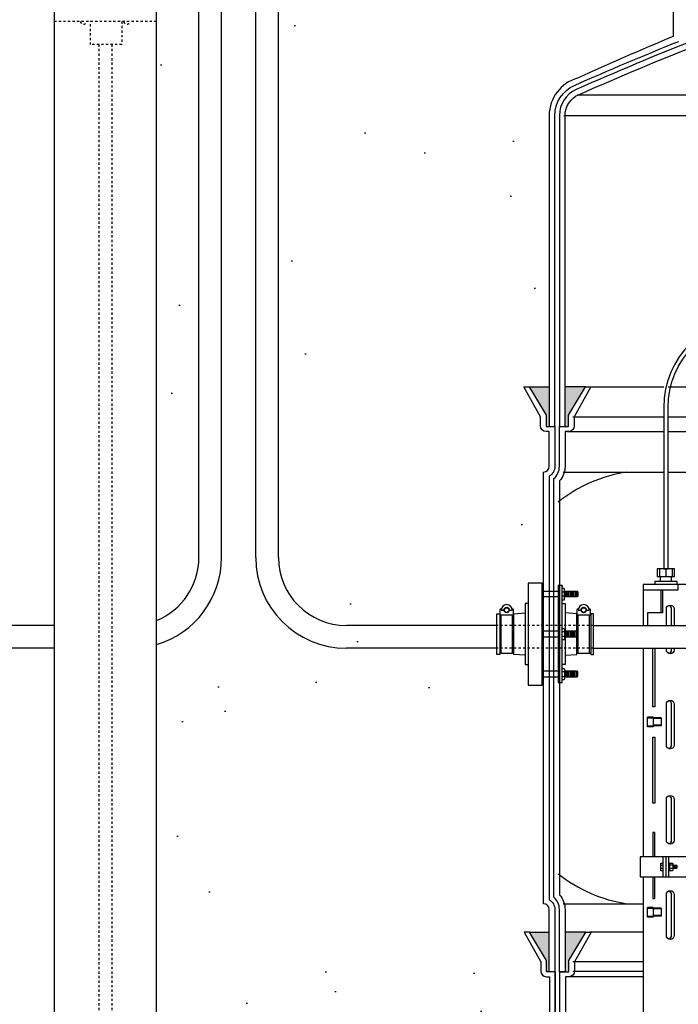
# Model space of a CAD drawing. Extents: x -169 to 6736, y -208 to 3022.
# Tile 393 of 656: x 1826 to 1855, y 919 to 962. Entities that reach past the tile are written whole.
import ezdxf

# ---------------------------------------------------------------- set-up
doc = ezdxf.new("R2010")
doc.units = 0
doc.header["$MEASUREMENT"] = 0
doc.header["$PDSIZE"] = 1
doc.linetypes.add('HIDDEN5', pattern=[0.05, 0.025, -0.025])
doc.layers.get('DEFPOINTS').update_dxf_attribs({"linetype": 'CONTINUOUS'})
for name, color, linetype in [('BOOT-CONDUIT', 1, 'CONTINUOUS'), ('CONDUIT', 2, 'CONTINUOUS'), ('DIM', 3, 'CONTINUOUS'), ('FRP-COLLAR', 1, 'CONTINUOUS'), ('FRP-SUMP', 2, 'CONTINUOUS'), ('GALV-4-PIPE', 4, 'CONTINUOUS'), ('PEAGRAVEL-HATCH', 3, 'CONTINUOUS'), ('PROBE', 2, 'CONTINUOUS')]:
    doc.layers.add(name, color=color, linetype=linetype)
doc.styles.add('SIMPLEX', font='simplex')
doc.dimstyles.new('DIM64', dxfattribs={"dimscale": 64, "dimtxt": 0.09375, "dimasz": 0.09375, "dimexe": 0.0625, "dimexo": 0.0625, "dimgap": 0.046875, "dimtad": 1, "dimdec": 4, "dimzin": 3, "dimdsep": 46, "dimlunit": 4, "dimtxsty": 'SIMPLEX', "dimcen": 0, "dimclrd": 256, "dimclre": 256, "dimclrt": 256, "dimadec": 0, "dimazin": 0, "dimtfac": 1, "dimtdec": 4, "dimtmove": 0, "dimatfit": 3, "dimfxl": 1, "dimfrac": 2, "dimtolj": 1, "dimtzin": 0, "dimarcsym": 0})

# ---------------------------------------------------------------- blocks, each defined once
blk = doc.blocks.new('*D109')
at = {"layer": 'DEFPOINTS', "color": 0, "transparency": 16777216}
for p in [(1368.586, 978.296), (2031.811, 978.015), (1368.586, 700.523)]:
    blk.add_point(p, dxfattribs=at)
at = {"layer": 'DIM', "lineweight": -2, "transparency": 16777216}
for p, q in [((1368.586, 974.296), (1368.586, 696.523)), ((2031.811, 974.015), (2031.811, 696.523)), ((2025.811, 700.523), (1374.586, 700.523))]:
    blk.add_line(p, q, dxfattribs=at)
at = {"layer": 'DIM', "transparency": 16777216}
for points in [[(1374.586, 701.523), (1374.586, 699.523), (1368.586, 700.523)], [(2025.811, 701.523), (2025.811, 699.523), (2031.811, 700.523)]]:
    blk.add_solid(points, dxfattribs=at)
at = {"layer": 'DIM', "transparency": 16777216, "insert": (1700.199, 708.095), "char_height": 6, "attachment_point": 5, "style": 'SIMPLEX'}
blk.add_mtext('\\A1;55\'-3 1/4" (F.V. TANK SLAB)', dxfattribs=at)

msp = doc.modelspace()

# ---------------------------------------------------------------- hatches: boundary and pattern name
at = {"layer": 'FRP-SUMP'}
for points in [[(1848.56321, 945.77096), (1849.44666, 945.77096), (1849.44666, 944.02096), (1849.31321, 944.02096), (1849.31321, 944.52096)], [(1850.14666, 945.77096), (1851.04666, 945.77096), (1850.29666, 944.52096), (1850.29666, 944.02096), (1850.14666, 944.02096)], [(1848.57745, 921.77328), (1849.44666, 921.77328), (1849.44666, 920.02328), (1849.32745, 920.02328), (1849.32745, 920.52328)], [(1850.14666, 921.77328), (1851.0609, 921.77328), (1850.3109, 920.52328), (1850.3109, 920.02328), (1850.1609, 920.02328), (1850.14666, 920.02328)]]:
    msp.add_hatch(color=256, dxfattribs=at).paths.add_polyline_path(points)
at = {"layer": 'PEAGRAVEL-HATCH'}
h = msp.add_hatch(dxfattribs=at)
h.set_pattern_fill('AR-SAND', color=256, scale=7.5, style=0)
h.set_pattern_definition([(37.5, (-682.223, -8e-12), (-0.47245, 14.45118), [0, -11.4, 0, -12.75, 0, -12.1875]), (7.5, (-682.223, -8e-12), (13.27333, 21.1661), [0, -6.15, 0, -10.275, 0, -3.9375]), (327.5, (-691.448, -8e-12), (23.356064, 0.04244), [0, -3.75, 0, -13.5, 0, -17.625]), (317.5, (-691.448, -8e-12), (22.54595, 6.58257), [0, -1.875, 0, -8.85, 0, -10.125])])
h.paths.add_polyline_path([(1795.76013, 960.79968), (1795.88505, 960.79968), (1795.88505, 961.76127), (1795.96249, 961.9894), (1796.1628, 962.12325), (1800.29974, 963.24221), (1800.40696, 963.55806), (1800.40696, 965.20292), (1800.64117, 965.20292), (1800.64117, 966.80415), (1801.66223, 967.23834), (1801.66223, 978.29596), (1820.55658, 978.29596), (1820.5711, 973.7036), (1827.66092, 973.59894), (1827.66092, 935.26579), (1795.76626, 935.25828)])
h.paths.add_polyline_path([(1795.7665, 934.25828), (1827.66092, 934.26579), (1827.66092, 916.52404), (1827.41092, 916.52404), (1825.16092, 915.52328), (1824.16092, 917.52328), (1819.16092, 917.52328), (1818.16092, 915.52328), (1805.16092, 915.52328), (1804.16092, 917.52328), (1799.16092, 917.52328), (1798.16092, 915.52328), (1795.7665, 916.52328)])
h = msp.add_hatch(dxfattribs=at)
h.set_pattern_fill('AR-SAND', color=256, scale=7.5, style=0)
h.set_pattern_definition([(37.5, (346.448, 930.786), (-0.47245, 14.45118), [0, -11.4, 0, -12.75, 0, -12.1875]), (7.5, (346.448, 930.786), (13.27333, 21.1661), [0, -6.15, 0, -10.275, 0, -3.9375]), (327.5, (337.223, 930.786), (23.35606, 0.04244), [0, -3.75, 0, -13.5, 0, -17.625]), (317.5, (337.223, 930.786), (22.54595, 6.58257), [0, -1.875, 0, -8.85, 0, -10.125])])
h.paths.add_polyline_path([(1832.16092, 973.7036), (1834.02688, 973.7036), (1834.02688, 968.34367), (1833.74908, 968.34367), (1833.74908, 967.96892), (1833.63123, 967.85107), (1833.55266, 967.92964), (1832.53125, 966.90823), (1832.49196, 966.71181), (1833.74908, 965.45469), (1833.74908, 964.56577), (1834.02688, 964.56577), (1834.02688, 938.26656, -0.30472654), (1832.16092, 935.48916)], flags=17)
h.paths.add_polyline_path([(1835.02688, 964.56577), (1835.30468, 964.56577), (1835.30468, 968.34367), (1835.02688, 968.34367), (1835.02688, 973.7036), (1836.52725, 973.7036), (1836.52725, 972.79812), (1836.24945, 972.79812), (1836.24945, 969.02023), (1836.52725, 969.02023), (1836.52725, 934.7862, 0.41421356), (1840.52725, 930.7862), (1832.16092, 930.7862), (1832.16092, 934.43068, 0.33231803), (1835.02688, 938.26656)])
h = msp.add_hatch(dxfattribs=at)
h.set_pattern_fill('AR-SAND', color=256, scale=7.5, style=0)
h.set_pattern_definition([(37.5, (332.074, 931.786), (-0.47245, 14.45118), [0, -11.4, 0, -12.75, 0, -12.1875]), (7.5, (332.074, 931.786), (13.27333, 21.1661), [0, -6.15, 0, -10.275, 0, -3.9375]), (327.5, (322.849, 931.786), (23.35606, 0.04244), [0, -3.75, 0, -13.5, 0, -17.625]), (317.5, (322.85, 931.786), (22.54595, 6.58257), [0, -1.875, 0, -8.85, 0, -10.125])])
edge = h.paths.add_edge_path()
edge.add_line((1837.52725, 964.50891), (1854.90148, 964.50891))
edge.add_line((1854.90148, 964.50891), (1854.90031, 961.19658))
edge.add_arc((1908.81737, 832.27575), 139.74129, 472.6955788, 474.5798006)
edge.add_arc((1851.14666, 957.71641), 1.7, 465.563139, 540)
edge.add_line((1849.44666, 957.71641), (1849.44666, 945.77096))
edge.add_line((1849.44666, 945.77096), (1848.56321, 945.77096))
edge.add_line((1848.56321, 945.77096), (1848.32668, 945.77096))
edge.add_line((1848.32668, 945.77096), (1849.06321, 944.45572))
edge.add_line((1849.06321, 944.45572), (1849.06321, 944.05737))
edge.add_arc((1849.31321, 944.05737), 0.25, 540, 630)
edge.add_line((1849.31321, 943.80737), (1849.44666, 943.80737))
edge.add_line((1849.44666, 943.80737), (1849.44666, 942.27096))
edge.add_arc((1849.19666, 942.27096), 0.25, 270, 360, ccw=False)
edge.add_line((1849.19666, 942.02096), (1849.19666, 939.0151))
edge.add_line((1849.19666, 939.0151), (1848.57791, 939.0151))
edge.add_line((1848.57791, 939.0151), (1848.57791, 938.11792))
edge.add_line((1848.57791, 938.11792), (1848.45416, 938.11792))
edge.add_line((1848.45416, 938.11792), (1848.45416, 937.70503))
edge.add_line((1848.45416, 937.70503), (1847.88164, 937.665))
edge.add_line((1847.88164, 937.665), (1847.88164, 937.14713))
edge.add_line((1847.88164, 937.14713), (1847.38664, 937.14713))
edge.add_line((1847.38664, 937.14713), (1847.38664, 937.60745))
edge.add_line((1847.38664, 937.60745), (1847.32477, 937.60745))
edge.add_line((1847.32477, 937.60745), (1847.32477, 937.66932))
edge.add_line((1847.32477, 937.66932), (1847.20102, 937.66932))
edge.add_line((1847.20102, 937.66932), (1847.20102, 937.14713))
edge.add_line((1847.20102, 937.14713), (1842.24808, 937.14713))
edge.add_ellipse((1842.24808, 936.95963), major_axis=(0, 0.1875), ratio=0.47920074, start_angle=0, end_angle=180)
edge.add_ellipse((1842.24808, 936.58463), major_axis=(0, -0.1875), ratio=0.47920074, start_angle=180, end_angle=360)
edge.add_line((1842.24808, 936.39713), (1847.20102, 936.39713))
edge.add_line((1847.20102, 936.39713), (1847.20102, 935.87495))
edge.add_line((1847.20102, 935.87495), (1847.38664, 935.87495))
edge.add_line((1847.38664, 935.87495), (1847.38664, 935.92098))
edge.add_line((1847.38664, 935.92098), (1847.94352, 935.92098))
edge.add_line((1847.94352, 935.92098), (1847.94352, 935.87495))
edge.add_line((1847.94352, 935.87495), (1848.45416, 935.83924))
edge.add_line((1848.45416, 935.83924), (1848.45416, 935.42635))
edge.add_line((1848.45416, 935.42635), (1848.57791, 935.42635))
edge.add_line((1848.57791, 935.42635), (1848.57791, 934.52917))
edge.add_line((1848.57791, 934.52917), (1849.19666, 934.52917))
edge.add_line((1849.19666, 934.52917), (1849.19666, 933.52917))
edge.add_line((1849.19666, 933.52917), (1848.57791, 933.52917))
edge.add_line((1848.57791, 933.52917), (1848.57791, 932.63198))
edge.add_line((1848.57791, 932.63198), (1848.45416, 932.63198))
edge.add_line((1848.45416, 932.63198), (1848.45416, 932.21909))
edge.add_line((1848.45416, 932.21909), (1847.88164, 932.17906))
edge.add_line((1847.88164, 932.17906), (1847.88164, 931.7862))
edge.add_line((1847.88164, 931.7862), (1847.38664, 931.7862))
edge.add_line((1847.38664, 931.7862), (1847.38664, 932.12151))
edge.add_line((1847.38664, 932.12151), (1847.32477, 932.12151))
edge.add_line((1847.32477, 932.12151), (1847.32477, 932.18339))
edge.add_line((1847.32477, 932.18339), (1847.20102, 932.18339))
edge.add_line((1847.20102, 932.18339), (1847.20102, 931.7862))
edge.add_line((1847.20102, 931.7862), (1840.52725, 931.7862))
edge.add_arc((1840.52725, 934.7862), 3, 180, 270, ccw=False)
edge.add_line((1837.52725, 934.7862), (1837.52725, 964.50891))
h.paths.add_polyline_path([(1847.39654, 937.83119), (1847.51534, 937.83119, 1), (1847.75294, 937.83119), (1847.87174, 937.83119, 1)], flags=16)
h.paths.add_polyline_path([(1847.53118, 937.83119, 1), (1847.7371, 937.83119, 1)], flags=0)
h.paths.add_polyline_path([(1847.39654, 932.34525), (1847.51534, 932.34525, 1), (1847.75294, 932.34525), (1847.87174, 932.34525, 1)], flags=16)
h.paths.add_polyline_path([(1847.53118, 932.34525, 1), (1847.7371, 932.34525, 1)], flags=0)
h = msp.add_hatch(dxfattribs=at)
h.set_pattern_fill('AR-SAND', color=256, scale=7.5, style=0)
h.set_pattern_definition([(37.5, (337.515, 915.523), (-0.47245, 14.45118), [0, -11.4, 0, -12.75, 0, -12.1875]), (7.5, (337.515, 915.523), (13.27333, 21.1661), [0, -6.15, 0, -10.275, 0, -3.9375]), (327.5, (328.29, 915.523), (23.35606, 0.04244), [0, -3.75, 0, -13.5, 0, -17.625]), (317.5, (328.29, 915.523), (22.54595, 6.58257), [0, -1.875, 0, -8.85, 0, -10.125])])
h.paths.add_polyline_path([(1832.16092, 930.7862), (1840.52725, 930.7862), (1847.20102, 930.7862), (1847.20102, 930.38901), (1847.32477, 930.38901), (1847.32477, 930.45088), (1847.38664, 930.45088), (1847.38664, 930.43504), (1847.88164, 930.43504), (1847.94352, 930.45088), (1847.94352, 930.38901), (1848.45416, 930.3533), (1848.45416, 929.94042), (1848.57791, 929.94042), (1848.57791, 929.04323), (1849.19666, 929.04323), (1849.19666, 923.02328, -0.41421356), (1849.44666, 922.77328), (1849.44666, 921.77328), (1848.57745, 921.77328), (1848.34093, 921.77328), (1849.07746, 920.45804), (1849.07746, 920.05969, 0.41421356), (1849.32746, 919.80969), (1849.46092, 919.80969), (1849.46092, 915.52328), (1841.66092, 915.52328), (1840.66092, 917.52328), (1835.66092, 917.52328), (1834.66092, 915.52328), (1833.06012, 915.52328), (1833.06012, 915.87484, -0.41421356), (1832.41092, 916.52404), (1832.16092, 916.52404)])

# ---------------------------------------------------------------- linework, layer by layer
at = {"layer": 'BOOT-CONDUIT', "color": 7}
for p, q in [((1849.13908, 936.77622), (1849.83908, 936.77622)), ((1849.83908, 936.52872), (1849.13908, 936.52872)), ((1850.02204, 936.75186), (1850.12797, 936.75186)), ((1850.12797, 936.55287), (1850.02204, 936.55287)), ((1850.17702, 936.52862), (1850.17702, 936.77612)), ((1850.23952, 936.52862), (1850.23952, 936.77612)), ((1850.30202, 936.52862), (1850.30202, 936.77612)), ((1850.36452, 936.52862), (1850.36452, 936.77612)), ((1850.42702, 936.52862), (1850.42702, 936.77612)), ((1850.48952, 936.52862), (1850.48952, 936.77612)), ((1850.55202, 936.52862), (1850.55202, 936.77612)), ((1850.61452, 936.52862), (1850.61452, 936.77612)), ((1850.67702, 936.52862), (1850.67702, 936.77612)), ((1849.83908, 935.01444), (1849.13908, 935.01444)), ((1850.12797, 934.99029), (1850.02204, 934.99029)), ((1850.02204, 934.7913), (1850.12797, 934.7913)), ((1850.17702, 935.01454), (1850.17702, 934.76704)), ((1850.23952, 935.01454), (1850.23952, 934.76704)), ((1850.30202, 935.01454), (1850.30202, 934.76704)), ((1850.36452, 935.01454), (1850.36452, 934.76704)), ((1850.42702, 935.01454), (1850.42702, 934.76704)), ((1850.48952, 935.01454), (1850.48952, 934.76704)), ((1850.55202, 935.01454), (1850.55202, 934.76704)), ((1850.61452, 935.01454), (1850.61452, 934.76704)), ((1850.67702, 935.01454), (1850.67702, 934.76704)), ((1849.13908, 934.76694), (1849.83908, 934.76694)), ((1849.83908, 933.25286), (1849.13908, 933.25286)), ((1850.12797, 933.22871), (1850.02204, 933.22871)), ((1850.17702, 933.25297), (1850.17702, 933.00547)), ((1850.23952, 933.25297), (1850.23952, 933.00547)), ((1850.30202, 933.25297), (1850.30202, 933.00547)), ((1850.36452, 933.25297), (1850.36452, 933.00547)), ((1850.42702, 933.25297), (1850.42702, 933.00547)), ((1850.48952, 933.25297), (1850.48952, 933.00547)), ((1850.55202, 933.25297), (1850.55202, 933.00547)), ((1850.61452, 933.25297), (1850.61452, 933.00547)), ((1850.67702, 933.25297), (1850.67702, 933.00547)), ((1849.13908, 933.00536), (1849.83908, 933.00536)), ((1850.02204, 933.02972), (1850.12797, 933.02972))]:
    msp.add_line(p, q, dxfattribs=at)
at = {"layer": 'BOOT-CONDUIT', "linetype": 'Continuous'}
for p, q in [((1847.26719, 935.7261), (1847.32907, 935.7261)), ((1847.82407, 935.7261), (1847.88594, 935.7261)), ((1850.7183, 935.7261), (1850.65643, 935.7261)), ((1851.27518, 935.7261), (1851.2133, 935.7261)), ((1847.32907, 934.05548), (1847.26719, 934.05548)), ((1847.88594, 934.05548), (1847.82407, 934.05548)), ((1850.65643, 934.05548), (1850.7183, 934.05548)), ((1851.2133, 934.05548), (1851.27518, 934.05548))]:
    msp.add_line(p, q, dxfattribs=at)
for points in [[(1849.13908, 932.64782), (1849.13908, 937.13376), (1848.52033, 937.13376), (1848.52033, 932.64782)], [(1847.14344, 933.9936), (1847.14344, 935.78798), (1847.26719, 935.78798), (1847.26719, 935.7261), (1847.26719, 934.05548), (1847.26719, 933.9936)], [(1851.27518, 933.9936), (1851.39893, 933.9936), (1851.39893, 935.78798), (1851.27518, 935.78798), (1851.27518, 935.7261), (1851.27518, 934.05548)]]:
    msp.add_lwpolyline(points, close=True, dxfattribs=at)
at = {"layer": 'BOOT-CONDUIT'}
msp.add_lwpolyline([(1850.02204, 937.02932), (1849.83908, 937.02932), (1849.83908, 932.75252), (1850.02204, 932.75252), (1850.02204, 937.02932), (1850.02204, 936.97388)], dxfattribs=at)
at = {"layer": 'BOOT-CONDUIT', "color": 7}
for points in [[(1850.02204, 936.40488), (1850.10882, 936.40488), (1850.12797, 936.43803), (1850.12797, 936.8667), (1850.10882, 936.89986), (1850.02204, 936.89986)], [(1850.12797, 936.77612), (1850.67702, 936.77612), (1850.70796, 936.74518), (1850.70796, 936.55956), (1850.70524, 936.55684), (1850.67702, 936.52862), (1850.12797, 936.52862)], [(1847.82407, 935.74194), (1847.82407, 934.03964), (1847.32907, 934.03964), (1847.32907, 935.74194)], [(1851.2133, 935.74194), (1851.2133, 934.03964), (1850.7183, 934.03964), (1850.7183, 935.74194)], [(1850.02204, 935.13828), (1850.10882, 935.13828), (1850.12797, 935.10513), (1850.12797, 934.67646), (1850.10882, 934.6433), (1850.02204, 934.6433)], [(1850.12797, 934.76704), (1850.67702, 934.76704), (1850.70796, 934.79798), (1850.70796, 934.9836), (1850.70524, 934.98632), (1850.67702, 935.01454), (1850.12797, 935.01454)], [(1850.02204, 933.37671), (1850.10882, 933.37671), (1850.12797, 933.34355), (1850.12797, 932.91488), (1850.10882, 932.88172), (1850.02204, 932.88172)], [(1850.12797, 933.00547), (1850.67702, 933.00547), (1850.70796, 933.0364), (1850.70796, 933.22203), (1850.70524, 933.22475), (1850.67702, 933.25297), (1850.12797, 933.25297)]]:
    msp.add_lwpolyline(points, dxfattribs=at)
for points in [[(1847.69537, 935.94984), (1847.81417, 935.94984, 1), (1847.33897, 935.94984), (1847.45777, 935.94984)], [(1851.0846, 935.94984), (1851.2034, 935.94984, 1), (1850.7282, 935.94984), (1850.847, 935.94984)], [(1847.34456, 936.00109, -0.35187184), (1847.33006, 935.98944), (1847.31082, 935.98944, 0.41421356), (1847.27957, 935.95762), (1847.27957, 935.77319, 0.41421356), (1847.3114, 935.74194), (1847.84232, 935.74194, 0.41421341), (1847.87357, 935.77377), (1847.87357, 935.95819, 0.41421372), (1847.84174, 935.98944), (1847.82308, 935.98944, -0.35188198), (1847.80858, 936.00109)], [(1850.7338, 936.00109, -0.35187184), (1850.7193, 935.98944), (1850.70005, 935.98944, 0.41421356), (1850.6688, 935.95762), (1850.6688, 935.77319, 0.41421356), (1850.70063, 935.74194), (1851.23155, 935.74194, 0.41421341), (1851.2628, 935.77377), (1851.2628, 935.95819, 0.41421372), (1851.23098, 935.98944), (1851.21231, 935.98944, -0.35188198), (1851.19781, 936.00109)]]:
    msp.add_lwpolyline(points, format="xyb", dxfattribs=at)
at = {"layer": 'BOOT-CONDUIT', "linetype": 'Continuous'}
for points in [[(1848.52033, 936.23657), (1848.39658, 936.23657), (1848.39658, 933.54501), (1848.52033, 933.54501)], [(1850.02204, 936.23657), (1850.14579, 936.23657), (1850.14579, 935.01454)], [(1848.39658, 933.9579), (1847.88594, 933.9936), (1847.88594, 935.7261), (1847.88594, 935.78798), (1848.39658, 935.82369)], [(1850.65643, 935.01454), (1850.65643, 935.7261), (1850.65643, 935.78798), (1850.14579, 935.82369)], [(1850.14579, 934.76704), (1850.14579, 933.54501), (1850.02204, 933.54501)], [(1850.14579, 933.9579), (1850.65643, 933.9936), (1850.65643, 934.76704)]]:
    msp.add_lwpolyline(points, dxfattribs=at)
at = {"layer": 'BOOT-CONDUIT', "color": 7}
for centre in [(1847.57657, 935.94984), (1850.9658, 935.94984)]:
    msp.add_circle(centre, 0.1188, dxfattribs=at)
at = {"layer": 'BOOT-CONDUIT', "color": 8}
for centre in [(1847.57657, 935.94984), (1850.9658, 935.94984)]:
    msp.add_circle(centre, 0.10296, dxfattribs=at)
at = {"layer": 'CONDUIT'}
for p, q in [((1836.52725, 938.26579), (1836.52725, 969.02956)), ((1837.52725, 938.26579), (1837.52725, 969.02956)), ((1834.02688, 938.26656), (1834.02688, 964.5751)), ((1835.02688, 938.26656), (1835.02688, 964.5751)), ((1827.66092, 935.26579), (1795.76626, 935.26579)), ((1847.14344, 935.26579), (1840.52725, 935.26579)), ((1851.39893, 935.26579), (1857.10088, 935.26579)), ((1827.66092, 934.26579), (1795.7665, 934.26579)), ((1847.14344, 934.26579), (1840.52725, 934.26579)), ((1851.39893, 934.26579), (1857.10088, 934.26579))]:
    msp.add_line(p, q, dxfattribs=at)
at = {"layer": 'CONDUIT', "color": 7, "linetype": 'HIDDEN5'}
for p, q in [((1851.39893, 935.26579), (1847.14344, 935.26579)), ((1851.39893, 934.26579), (1847.14344, 934.26579))]:
    msp.add_line(p, q, dxfattribs=at)
at = {"layer": 'CONDUIT'}
for centre, radius, start, end in [((1831.02688, 938.26656), 4, 286.46969, 0), ((1831.02688, 938.26656), 3, 292.21052, 0), ((1840.52725, 938.26579), 4, 180, 270), ((1840.52725, 938.26579), 3, 180, 270)]:
    msp.add_arc(centre, radius, start, end, dxfattribs=at)
at = {"layer": 'FRP-COLLAR', "color": 7, "linetype": 'Continuous'}
for p, q in [((1853.57833, 921.77328), (1851.22562, 921.77328)), ((1853.57833, 920.45804), (1850.48908, 920.45804)), ((1850.48908, 920.05969), (1853.57833, 920.05969)), ((1853.57833, 919.80969), (1850.23908, 919.80969))]:
    msp.add_line(p, q, dxfattribs=at)
at = {"layer": 'FRP-COLLAR'}
for points in [[(1849.71092, 915.52328), (1849.71092, 920.02328), (1849.71092, 917.52328), (1849.71092, 920.02328), (1849.71092, 917.52328), (1849.71092, 920.02328), (1849.46092, 920.02328), (1849.32746, 920.02328), (1849.32746, 920.52328), (1848.57746, 921.77328), (1848.34093, 921.77328), (1849.07746, 920.45804), (1849.07746, 920.05969, 0.41421356), (1849.32746, 919.80969), (1849.46092, 919.80969), (1849.46092, 915.52328)], [(1849.91092, 915.52328), (1849.91092, 920.02328), (1850.16092, 920.02328), (1850.31092, 920.02328), (1850.31092, 920.52328), (1851.06092, 921.77328), (1851.29745, 921.77328), (1850.56092, 920.45804), (1850.56092, 920.05969, -0.41421356), (1850.31092, 919.80969), (1850.16092, 919.80969), (1850.16092, 915.52328)]]:
    msp.add_lwpolyline(points, format="xyb", close=True, dxfattribs=at)
at = {"layer": 'FRP-SUMP', "color": 7, "linetype": 'Continuous'}
for p, q in [((1850.68408, 958.63069), (1863.93133, 958.63069)), ((1850.08908, 957.71638), (1863.18676, 957.71638)), ((1851.22562, 945.77093), (1854.49029, 945.77093)), ((1854.67779, 945.77093), (1859.31504, 945.77093)), ((1850.48908, 944.45569), (1854.49029, 944.45569)), ((1854.67779, 944.45569), (1858.97497, 944.45569)), ((1850.23908, 943.80734), (1854.49029, 943.80734)), ((1854.67779, 943.80734), (1859.62333, 943.80734))]:
    msp.add_line(p, q, dxfattribs=at)
at = {"layer": 'FRP-SUMP'}
for p, q in [((1848.56321, 945.77096), (1849.44666, 945.77096)), ((1851.04666, 945.77096), (1850.14666, 945.77096)), ((1848.57745, 921.77328), (1849.44666, 921.77328)), ((1851.0609, 921.77328), (1850.14666, 921.77328))]:
    msp.add_line(p, q, dxfattribs=at)
at = {"layer": 'FRP-SUMP', "color": 7}
for p, q in [((1850.0556, 942.02093), (1854.49029, 942.02093)), ((1854.67779, 942.02093), (1860.10088, 942.02093)), ((1850.0556, 923.02324), (1853.57833, 923.02324))]:
    msp.add_line(p, q, dxfattribs=at)
at = {"layer": 'FRP-SUMP'}
for points in [[(1854.90378, 971.03161), (1854.90031, 961.19658, 0.00822165), (1850.69055, 959.35408, 0.33671624), (1849.44666, 957.71641), (1849.44666, 944.02096), (1849.69666, 944.02096), (1849.69666, 957.71641, -0.29672907), (1850.55941, 959.04216, -0.0090466), (1855.15378, 960.97863)], [(1855.90378, 961.06138, 0.01036772), (1850.64041, 958.8593, 0.29672907), (1849.89666, 957.71641), (1849.89666, 944.02096), (1850.14666, 944.02096), (1850.14666, 957.71641, -0.29672907), (1850.74166, 958.63072, -0.01067744), (1856.15378, 960.8911)]]:
    msp.add_lwpolyline(points, format="xyb", dxfattribs=at)
for points in [[(1849.69666, 944.02096), (1849.69666, 942.27096, -0.26794919), (1849.44666, 941.83794), (1849.44666, 923.20629, -0.26794919), (1849.69666, 922.77328), (1849.69666, 920.02328), (1849.44666, 920.02328), (1849.44666, 922.77328, 0.41421356), (1849.19666, 923.02328), (1849.19666, 942.02096), (1849.19666, 942.02096, 0.41421356), (1849.44666, 942.27096), (1849.44666, 943.80737), (1849.31321, 943.80737, -0.41421356), (1849.06321, 944.05737), (1849.06321, 944.45572), (1848.32668, 945.77096), (1848.56321, 945.77096), (1849.31321, 944.52096), (1849.31321, 944.02096), (1849.44666, 944.02096), (1849.69666, 944.02096), (1849.69666, 944.02096), (1849.69666, 944.02096), (1849.69666, 944.02096)], [(1849.89666, 920.02328), (1849.89666, 922.77328, 0.22167085), (1849.64666, 923.30947), (1849.64666, 941.73477, 0.22167085), (1849.89666, 942.27096), (1849.89666, 944.02096), (1850.14666, 944.02096), (1850.29666, 944.02096), (1850.29666, 944.52096), (1851.04666, 945.77096), (1851.28319, 945.77096), (1850.54666, 944.45572), (1850.54666, 944.05737, -0.41421356), (1850.29666, 943.80737), (1850.14666, 943.80737), (1850.14666, 942.27096, -0.18776323), (1849.89666, 941.6287), (1849.89666, 923.41554, -0.18776323), (1850.14666, 922.77328), (1850.14666, 920.02328), (1849.89666, 920.02328)]]:
    msp.add_lwpolyline(points, format="xyb", close=True, dxfattribs=at)
at = {"layer": 'FRP-SUMP', "color": 7}
for centre, start, end in [((1853.80637, 935.72543), 98.442948, 128.561095), ((1853.80637, 929.31874), 231.438905, 261.557052)]:
    msp.add_arc(centre, 6.36447, start, end, dxfattribs=at)
at = {"layer": 'GALV-4-PIPE'}
msp.add_lwpolyline([(1827.66092, 916.52404), (1827.66092, 916.52404), (1832.16092, 916.52404), (1832.16092, 916.52404), (1832.16092, 974.24328), (1827.66092, 974.24328)], close=True, dxfattribs=at)
at = {"layer": 'PROBE', "color": 1, "linetype": 'HIDDEN5'}
for p, q in [((1832.16092, 961.85584), (1827.66092, 961.85584)), ((1829.25614, 960.83308), (1829.25614, 961.85584)), ((1830.63462, 961.85584), (1830.63462, 960.83308)), ((1830.63462, 960.83308), (1829.25614, 960.83308))]:
    msp.add_line(p, q, dxfattribs=at)
at = {"layer": 'PROBE', "color": 7}
for p, q in [((1854.30687, 937.76834), (1854.30687, 937.41816)), ((1854.5854, 937.76834), (1854.5854, 937.41816)), ((1854.86393, 937.76834), (1854.86393, 937.41816)), ((1854.83612, 935.26579), (1854.83612, 935.9895)), ((1854.83612, 934.19816), (1854.83612, 934.26579)), ((1854.83612, 930.00858), (1854.83612, 931.79993)), ((1853.77332, 930.80709), (1853.77332, 931.22879)), ((1854.02124, 931.22879), (1853.77332, 931.22879)), ((1854.02124, 931.1941), (1853.77332, 931.1941)), ((1854.02124, 931.22879), (1854.02124, 930.80709)), ((1854.37385, 931.2019), (1854.02124, 931.2019)), ((1854.37385, 931.17273), (1854.02124, 931.17273)), ((1854.37385, 931.2019), (1854.37385, 930.84732)), ((1854.02124, 930.84178), (1853.77332, 930.84178)), ((1854.02124, 930.80709), (1853.77332, 930.80709)), ((1854.37385, 930.87649), (1854.02124, 930.87649)), ((1854.37385, 930.84732), (1854.02124, 930.84732)), ((1854.83612, 925.819), (1854.83612, 927.61035)), ((1854.36283, 924.72414), (1854.46464, 924.72414)), ((1854.46464, 924.57869), (1854.36283, 924.57869)), ((1854.87073, 924.71687), (1854.74131, 924.71687)), ((1854.87073, 924.57142), (1854.74131, 924.57142)), ((1854.8956, 924.76413), (1854.8956, 924.52415)), ((1854.90132, 924.57142), (1854.94495, 924.71687)), ((1854.94495, 924.57142), (1854.98858, 924.71687)), ((1854.98858, 924.57142), (1855.03221, 924.71687)), ((1855.03221, 924.57142), (1855.04676, 924.6199)), ((1855.04676, 924.71687), (1855.04676, 924.57142)), ((1854.83612, 921.62943), (1854.83612, 923.42077)), ((1853.77332, 922.42793), (1853.77332, 922.84964)), ((1854.02124, 922.84964), (1853.77332, 922.84964)), ((1854.02124, 922.81495), (1853.77332, 922.81495)), ((1854.02124, 922.84964), (1854.02124, 922.42793)), ((1854.37385, 922.82274), (1854.02124, 922.82274)), ((1854.37385, 922.79357), (1854.02124, 922.79357)), ((1854.37385, 922.82274), (1854.37385, 922.46817)), ((1854.02124, 922.46263), (1853.77332, 922.46263)), ((1854.02124, 922.42793), (1853.77332, 922.42793)), ((1854.37385, 922.49734), (1854.02124, 922.49734)), ((1854.37385, 922.46817), (1854.02124, 922.46817))]:
    msp.add_line(p, q, dxfattribs=at)
at = {"layer": 'PROBE'}
for p, q in [((1854.33962, 937.20694), (1854.33962, 937.41816)), ((1854.82846, 937.20694), (1854.82846, 937.41816)), ((1854.35397, 936.82814), (1854.35397, 935.8294)), ((1854.46464, 924.19969), (1854.46464, 925.0886)), ((1854.58908, 924.19969), (1854.58908, 925.0886)), ((1854.71353, 924.19969), (1854.71353, 925.0886))]:
    msp.add_line(p, q, dxfattribs=at)
at = {"layer": 'PROBE', "color": 1, "linetype": 'HIDDEN5', "flags": 128}
for points in [[(1829.62967, 960.84241), (1829.62967, 955.87944), (1829.62967, 926.21871), (1829.62967, 910.58965)], [(1830.19217, 960.84241), (1830.19217, 955.16662), (1830.19217, 925.50589), (1830.19217, 910.58965)]]:
    msp.add_lwpolyline(points, dxfattribs=at)
at = {"layer": 'PROBE'}
msp.add_lwpolyline([(1854.49029, 937.76834), (1854.67779, 937.76834), (1854.67779, 944.8614, -0.41421356), (1858.49029, 948.6739), (1859.03364, 948.6739), (1859.03364, 948.8614), (1858.49029, 948.8614, 0.41421356), (1854.49029, 944.8614)], format="xyb", close=True, dxfattribs=at)
for points in [[(1854.96561, 937.76834), (1854.20519, 937.76834), (1854.20519, 937.41816), (1854.96561, 937.41816)], [(1855.72451, 925.0886), (1853.45366, 925.0886), (1853.45366, 924.19969), (1855.72451, 924.19969)]]:
    msp.add_lwpolyline(points, close=True, dxfattribs=at)
for points in [[(1855.59984, 935.26579), (1855.59984, 937.07943), (1855.59984, 937.07943), (1853.57833, 937.07943), (1853.57833, 937.07943), (1853.57833, 935.26579)], [(1855.10718, 937.06623), (1855.10718, 936.82814), (1853.57833, 936.82814)], [(1855.08088, 937.07939), (1855.08088, 937.20694), (1854.09729, 937.20694), (1854.09729, 937.07939)], [(1854.43319, 936.82814), (1854.43319, 935.8294), (1853.77302, 935.8294), (1853.77302, 935.26579)], [(1853.57833, 934.26579), (1853.57833, 925.0886)]]:
    msp.add_lwpolyline(points, dxfattribs=at)
at = {"layer": 'PROBE', "color": 7}
for points in [[(1854.60364, 935.26579), (1854.60364, 935.9895, -1), (1854.95383, 935.9895), (1854.95383, 935.26579)], [(1854.95383, 934.26579), (1854.95383, 934.19816, -1), (1854.60364, 934.19816), (1854.60364, 934.26579)], [(1854.95383, 934.26579), (1854.95383, 934.19816, -1), (1854.60364, 934.19816), (1854.60364, 934.26579)], [(1854.71988, 934.03325, 0.31702163), (1854.83612, 934.19816), (1854.83612, 934.26579)], [(1854.95383, 930.60447), (1854.95383, 930.00858, -1), (1854.60364, 930.00858), (1854.60364, 930.60997)], [(1854.71988, 929.84367, 0.31702163), (1854.83612, 930.00858), (1854.83612, 930.59898)], [(1854.74131, 924.8114), (1854.87073, 924.8114, -0.52604367), (1854.87073, 924.71687, -0.34192839), (1854.87073, 924.57142, -0.52604367), (1854.87073, 924.47689), (1854.74131, 924.47689)]]:
    msp.add_lwpolyline(points, format="xyb", dxfattribs=at)
for points in [[(1854.09422, 934.26579), (1854.09422, 931.68453), (1854.01535, 931.68453), (1854.01535, 934.26579)], [(1854.09422, 925.0886), (1854.09422, 926.16178), (1854.01535, 926.16178), (1854.01535, 925.0886)], [(1854.46464, 924.47689), (1854.36283, 924.47689), (1854.36283, 924.8114), (1854.46464, 924.8114)], [(1854.8956, 924.71687), (1855.04676, 924.71687), (1855.06516, 924.69846), (1855.06516, 924.58983), (1855.04676, 924.57142), (1854.8956, 924.57142)], [(1854.01535, 924.19969), (1854.01535, 923.25486), (1854.09422, 923.25486), (1854.09422, 924.19969)]]:
    msp.add_lwpolyline(points, dxfattribs=at)
for points in [[(1854.60364, 930.00858), (1854.60364, 931.79993, -1), (1854.95383, 931.79993), (1854.95383, 930.00858, -1)], [(1854.60364, 925.819), (1854.60364, 927.61035, -1), (1854.95383, 927.61035), (1854.95383, 925.819, -1)], [(1854.71353, 924.8114, -1), (1854.74131, 924.8114), (1854.74131, 924.47689, -1), (1854.71353, 924.47689)], [(1854.60364, 921.62943), (1854.60364, 923.42077, -1), (1854.95383, 923.42077), (1854.95383, 921.62943, -1)]]:
    msp.add_lwpolyline(points, format="xyb", close=True, dxfattribs=at)
msp.add_lwpolyline([(1854.01535, 930.35135), (1854.09422, 930.35135), (1854.09422, 927.44443), (1854.01535, 927.44443), (1854.01535, 930.35135)], close=True, dxfattribs=at)
at = {"layer": 'PROBE'}
msp.add_lwpolyline([(1853.57833, 924.19969), (1853.57833, 917.70106, 0.41421356), (1853.75611, 917.52328), (1855.42206, 917.52328, 0.41421356), (1855.59984, 917.70106), (1855.59984, 924.19969)], format="xyb", dxfattribs=at)
at = {"layer": 'PROBE', "color": 1, "linetype": 'HIDDEN5'}
for centre, start, end in [((1828.95749, 961.90158), 195.991983, 340.913534), ((1830.86434, 961.90158), 199.086466, 344.008017)]:
    msp.add_arc(centre, 0.16284, start, end, dxfattribs=at)
at = {"layer": 'PROBE', "color": 7}
for centre, start, end in [((1854.66102, 935.9895), 0, 70.358966), ((1854.66102, 931.79993), 0, 70.358966), ((1854.66102, 927.61035), 0, 70.358966), ((1854.66102, 925.819), 289.641034, 0), ((1854.66102, 923.42077), 0, 70.358966), ((1854.66102, 921.62943), 289.641034, 0)]:
    msp.add_arc(centre, 0.1751, start, end, dxfattribs=at)

# ---------------------------------------------------------------- dimensions: what is measured, and where the dimension line sits
at = {"layer": 'DIM'}
dim = msp.add_linear_dim(base=(1368.58612, 700.52328), p1=(2031.81144, 978.01471), p2=(1368.58612, 978.29596), angle=180, text='<> (F.V. TANK SLAB)', dimstyle='DIM64', dxfattribs=at)
dim.commit()
dim.dimension.update_dxf_attribs({"geometry": '*D109', "text_midpoint": (1700.19878, 708.09471)})

doc.saveas('drawing.dxf')
